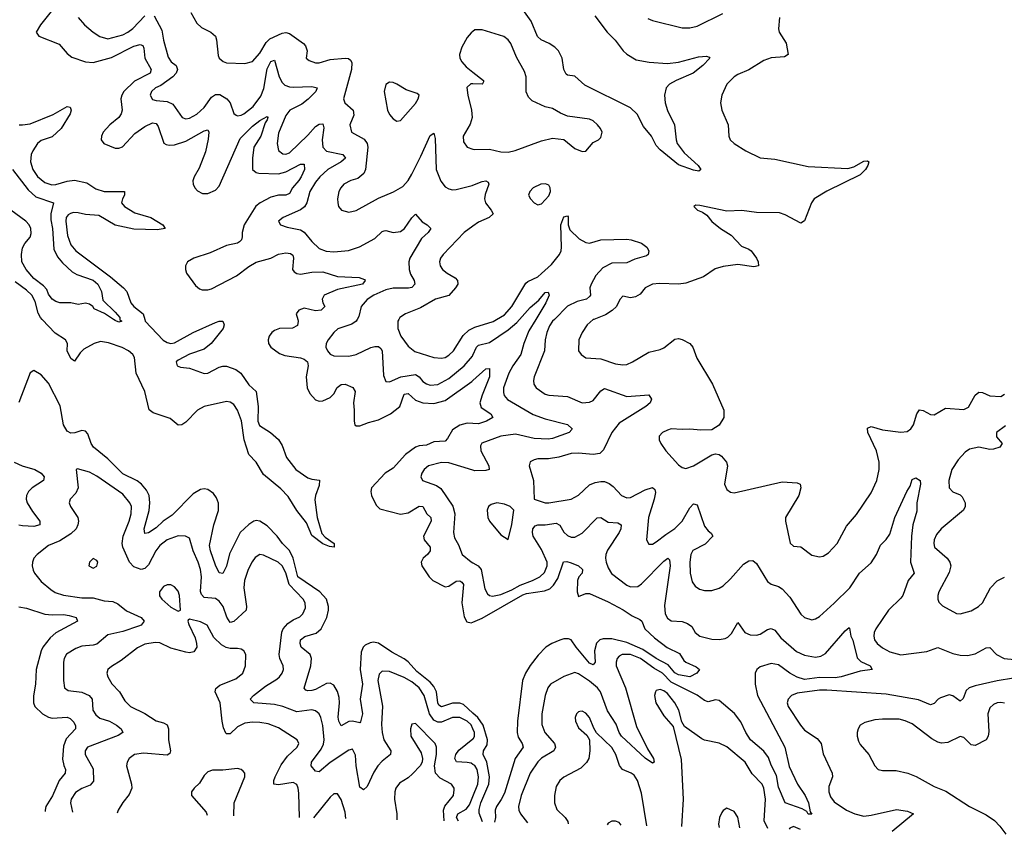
# Model space of a CAD drawing. Header units: inches. Extents: x 1843162 to 1959474, y 907081 to 1016326.
# Tile 306 of 656: x 1937554 to 1942868, y 907220 to 911618. Entities that reach past the tile are written whole.
import ezdxf

# ---------------------------------------------------------------- set-up
doc = ezdxf.new("R2010")
doc.units = ezdxf.units.IN
doc.header["$MEASUREMENT"] = 0
for name, color, linetype in [('B9930', 7, 'Continuous'), ('B9931', 7, 'Continuous'), ('B9940', 7, 'Continuous'), ('B9941', 7, 'Continuous')]:
    doc.layers.add(name, color=color, linetype=linetype)

msp = doc.modelspace()

# ---------------------------------------------------------------- linework, layer by layer
at = {"layer": 'B9930', "color": 5}
for points, elevation in [([(1938228.9, 910000), (1938232, 909990), (1938328.7, 909888.7), (1938350, 909875.3), (1938370, 909870.1), (1938390, 909873.9), (1938490, 909930.1), (1938610, 909983.2), (1938630, 909990.2), (1938650.6, 909990), (1938658.5, 909970), (1938652.5, 909950), (1938588.1, 909870), (1938550, 909839.1), (1938470, 909812), (1938410, 909780.2), (1938398.4, 909770), (1938403.2, 909750), (1938422.3, 909742.3), (1938470, 909736.2), (1938550, 909708.2), (1938570, 909709.3), (1938630, 909741.7), (1938650, 909747.3), (1938670, 909746.8), (1938721.2, 909730), (1938748.5, 909710), (1938790, 909646.6), (1938830.2, 909610), (1938840.4, 909530), (1938839.3, 909450), (1938847.9, 909427.9), (1938907.3, 909390), (1938950, 909351), (1938970, 909319.5), (1938994.2, 909254.2), (1939043.9, 909190), (1939110, 909143.7), (1939130, 909136.5), (1939171.5, 909131.5), (1939170, 909102.7), (1939150.3, 909050), (1939146.4, 909026.4), (1939158.8, 908930), (1939184.8, 908844.8), (1939203.6, 908823.6), (1939252.2, 908790), (1939252, 908770), (1939226.8, 908773.2), (1939190, 908788.7), (1939130, 908833.6), (1939101.3, 908901.3), (1939050, 908968.9), (1939003.6, 909043.6), (1938964.3, 909084.3), (1938870, 909162), (1938829.9, 909229.9), (1938790, 909269.7), (1938765.6, 909350), (1938751.6, 909451.6), (1938730.2, 909510.2), (1938710, 909539.9), (1938690, 909553.1), (1938670, 909556.7), (1938550, 909529.1), (1938513.8, 909510), (1938450, 909445.1), (1938430, 909431), (1938410, 909429.7), (1938365.4, 909465.4), (1938274.8, 909494.8), (1938252.4, 909512.4), (1938228.6, 909610), (1938182.8, 909710), (1938173.5, 909793.5), (1938165.6, 909810), (1938141.4, 909830), (1938107.9, 909847.9), (1938033.5, 909873.5), (1937990, 909880.5), (1937955.5, 909870), (1937899.9, 909840.1), (1937880.2, 909819.8), (1937850, 909774.7), (1937830, 909788.1), (1937810.5, 909830), (1937812, 909870), (1937801.6, 909890), (1937745.8, 909925.8), (1937675.5, 910000)], 580), ([(1938095.4, 910000), (1938096.1, 909996.1), (1938106, 909990), (1938090, 909984.7), (1938070, 909993.6), (1938059.9, 910000)], 560), ([(1939054.4, 910000), (1939056.8, 909990), (1939053.6, 909966.4), (1939027.1, 909952.9), (1938956, 909950), (1938930, 909940.7), (1938915.3, 909930), (1938900.7, 909910), (1938895.5, 909890), (1938897.3, 909870), (1938910.3, 909850), (1938955.6, 909815.6), (1938984.7, 909804.7), (1939070, 909792.8), (1939090, 909784.6), (1939106.9, 909770), (1939111.6, 909750), (1939099.8, 909690), (1939105.6, 909630), (1939119.6, 909599.6), (1939150, 909566), (1939170, 909558.5), (1939190, 909560.7), (1939230, 909579), (1939250, 909598.3), (1939267.9, 909632.1), (1939290, 909648.5), (1939311, 909651), (1939352.3, 909632.3), (1939364.7, 909610), (1939355, 909550), (1939359.8, 909510), (1939358.5, 909450), (1939362.4, 909430), (1939370, 909425.3), (1939390, 909425.8), (1939436.5, 909443.5), (1939490, 909457.1), (1939555, 909490), (1939606.5, 909530), (1939630, 909595.5), (1939650, 909599.5), (1939690, 909564.3), (1939730, 909548.7), (1939790, 909546.3), (1939850, 909562.5), (1939994.6, 909665.4), (1940000, 909670.3)], 620), ([(1939375.3, 910000), (1939370.1, 909989.9), (1939346.5, 909973.5), (1939271.7, 909948.3), (1939248.9, 909930), (1939218.4, 909890), (1939208.7, 909870), (1939207.2, 909850), (1939214.9, 909830), (1939230, 909813), (1939250, 909802.6), (1939330, 909800.9), (1939370.2, 909810.2), (1939450, 909847.9), (1939470, 909854), (1939490, 909854), (1939503.5, 909843.5), (1939510.1, 909830.1), (1939517.6, 909697.6), (1939530, 909664.9), (1939550, 909662.8), (1939610.3, 909689.7), (1939690, 909702.4), (1939710, 909690.2), (1939730, 909665.4), (1939750, 909652.9), (1939770, 909645.6), (1939810, 909647.8), (1939870, 909681.7), (1939953.8, 909750), (1939998.1, 909801.9), (1940000, 909806.3)], 640), ([(1939600.6, 910000), (1939595.3, 909990), (1939595.8, 909950), (1939611.3, 909910), (1939650, 909856.1), (1939687.1, 909827.1), (1939790, 909794), (1939830, 909790.2), (1939850, 909795), (1939870, 909806.8), (1939894.5, 909830), (1939947.3, 909912.7), (1939978.7, 909941.3), (1940000, 909952.1)], 660), ([(1940000, 907874.2), (1939950, 907920.6), (1939930, 907928), (1939890, 907927.2), (1939830, 907909), (1939817.1, 907917.1), (1939810.3, 907930.3), (1939803.6, 907990), (1939790, 908018.1), (1939770, 908040.9), (1939698.3, 908098.3), (1939650, 908150.8), (1939630, 908166.6), (1939562.9, 908202.9), (1939490, 908252), (1939463.2, 908256.8), (1939445.5, 908254.5), (1939419.5, 908240.5), (1939407.9, 908230), (1939397.4, 908202.6), (1939392.2, 908110), (1939404.7, 908030), (1939391, 907950), (1939403.6, 907870), (1939393.5, 907826.5), (1939390, 907821.7), (1939350, 907830.6), (1939330, 907829.1), (1939290, 907805.7), (1939277.1, 907830), (1939273, 907853), (1939281, 907930), (1939279.1, 907959.1), (1939270, 907991.1), (1939250, 908025.3), (1939230, 908036.8), (1939210, 908033.4), (1939150, 908001.9), (1939130, 907995.8), (1939110, 907994.8), (1939099, 907999), (1939089.8, 908009.8), (1939125.9, 908130), (1939129.4, 908170), (1939122, 908190), (1939074, 908230), (1939067.2, 908250), (1939069.9, 908270), (1939092.3, 908287.7), (1939154.4, 908305.6), (1939181.9, 908330), (1939211.8, 908390), (1939221, 908430), (1939221, 908450), (1939209.9, 908490), (1939174.2, 908530), (1939056, 908610), (1939030, 908711.5), (1939010, 908753.1), (1938972, 908790), (1938943.2, 908830), (1938890, 908886), (1938850, 908910.5), (1938830, 908914), (1938817.1, 908910), (1938790, 908892.7), (1938744.8, 908850), (1938686.4, 908733.6), (1938670, 908667.6), (1938658.2, 908641.8), (1938650, 908627.6), (1938630, 908631.1), (1938610, 908672.6), (1938583.5, 908750), (1938578.4, 908778.4), (1938601.8, 908890), (1938627.6, 908967.6), (1938627.1, 909007.1), (1938617.1, 909037.1), (1938600.7, 909060.7), (1938570, 909080.7), (1938550, 909084.6), (1938530, 909081.1), (1938490, 909058.8), (1938377.3, 908942.7), (1938328.9, 908911.1), (1938290, 908874.1), (1938250, 908847), (1938230, 908844.7), (1938226, 908870), (1938252.4, 908967.6), (1938257.3, 909010), (1938252.5, 909050), (1938238.3, 909078.3), (1938211.5, 909110), (1938188.8, 909128.8), (1938110, 909166.7), (1938030, 909247.2), (1937951.6, 909310), (1937939.5, 909330), (1937921.8, 909381.8), (1937910, 909397.4), (1937890, 909400.3), (1937851.9, 909388.1), (1937830, 909386.3), (1937810, 909397.3), (1937790.7, 909430.7), (1937772.8, 909532.8), (1937710, 909655.8), (1937670, 909701), (1937630, 909724.7), (1937610, 909712.3), (1937548.6, 909551.4)], 620), ([(1940000, 909438.6), (1939970, 909440.1), (1939930, 909428.6), (1939890, 909403.4), (1939863.3, 909356.7), (1939850, 909343.4), (1939790, 909338.8), (1939750, 909320.5), (1939710, 909318.1), (1939690, 909309.3), (1939637.2, 909270), (1939570, 909196.6), (1939526.3, 909170), (1939453.1, 909090), (1939448.7, 909070), (1939452.8, 909050), (1939477.6, 908997.6), (1939497.7, 908977.7), (1939610, 908948.4), (1939650, 908956.4), (1939710, 908990.9), (1939729.1, 908989.1), (1939751.1, 908951.1), (1939772.6, 908930), (1939775.3, 908910), (1939733.8, 908830), (1939736.6, 908810), (1939769.3, 908770), (1939768.6, 908750), (1939755.6, 908730), (1939731.3, 908710), (1939721.5, 908690), (1939725.3, 908670), (1939763.2, 908610), (1939784.6, 908590), (1939850, 908556.8), (1939870, 908559.8), (1939910, 908586.2), (1939930, 908588.4), (1939940.6, 908580.6), (1939949.4, 908569.4), (1939941, 908470), (1939953.5, 908393.5), (1939967.4, 908367.4), (1939990, 908360.9), (1940000, 908365.2)], 620), ([(1937524.4, 909230), (1937567.2, 909210), (1937636.5, 909190), (1937670.2, 909170), (1937685.8, 909150), (1937682.6, 909130), (1937621.6, 909090), (1937601.5, 909070), (1937590.1, 909049.9), (1937588.8, 909030), (1937593.7, 909010), (1937622.5, 908962.5), (1937662.3, 908910), (1937662.4, 908890), (1937630, 908882.6), (1937570, 908885.4), (1937549.9, 908889.9)], 620), ([(1940000, 907788.9), (1939990, 907810.4), (1939969.8, 907830), (1939930, 907850.4), (1939890, 907850.4), (1939830, 907825.6), (1939810, 907825.7), (1939790, 907836.3), (1939766.7, 907870), (1939736.4, 907970), (1939709.3, 908010), (1939670, 908042.5), (1939630, 908066.7), (1939550, 908098.1), (1939510, 908100.4), (1939495, 908085), (1939486.8, 908050), (1939511.6, 907911.6), (1939507.3, 907812.7), (1939510.1, 907770), (1939520.1, 907730), (1939557.8, 907670), (1939556.1, 907650), (1939510, 907614.6), (1939486.2, 907590), (1939464.8, 907555.2), (1939430, 907478), (1939410, 907459.5), (1939390, 907475.3), (1939370.4, 907590), (1939366.9, 907646.9), (1939350, 907679.7), (1939330, 907674), (1939230, 907607.4), (1939170, 907557.7), (1939150, 907561.6), (1939127.2, 907590), (1939129, 907610), (1939181.2, 907678.8), (1939193.8, 907706.2), (1939197.8, 907730), (1939190, 907807), (1939179.9, 907850), (1939170, 907871.1), (1939150, 907887), (1939131.2, 907891.2), (1939050, 907880.9), (1938975.1, 907910), (1938930, 907920.8), (1938818, 907930), (1938798, 907950), (1938815.3, 907970), (1938879.9, 908020.1), (1938942.2, 908057.8), (1938956.8, 908070), (1938969.8, 908090), (1938977.4, 908110), (1938976.9, 908130), (1938957.2, 908170), (1938954.6, 908190), (1938968.2, 908311.8), (1938975.5, 908330), (1939001.4, 908358.6), (1939030, 908378.5), (1939065.2, 908394.8), (1939083.1, 908410), (1939097.5, 908442.5), (1939095.6, 908470), (1939083.2, 908490), (1939008.5, 908568.5), (1938990, 908630.9), (1938970, 908669.8), (1938948.7, 908688.7), (1938870, 908727), (1938850, 908729.8), (1938825.5, 908714.5), (1938808.1, 908691.9), (1938787, 908650), (1938766.6, 908590), (1938762.9, 908550), (1938779, 908450), (1938776.5, 908430), (1938710, 908368.1), (1938690, 908364.4), (1938671.8, 908391.8), (1938652, 908450), (1938630, 908478.6), (1938610, 908492.9), (1938550, 908499), (1938534.9, 908514.9), (1938530.4, 908530.4), (1938534.7, 908610), (1938529.4, 908649.4), (1938517.3, 908690), (1938489.9, 908750), (1938470, 908818.7), (1938449.8, 908829.8), (1938410, 908831.3), (1938350, 908809.8), (1938310, 908779.8), (1938289, 908751), (1938250, 908675), (1938230, 908654.4), (1938210, 908649.9), (1938170, 908663.4), (1938146, 908690), (1938111.4, 908770), (1938107.3, 908790), (1938112.8, 908830), (1938145.4, 908910), (1938155.4, 908950), (1938156.9, 908990), (1938148.6, 909010), (1938110, 909056.8), (1937970, 909153.8), (1937930, 909175.3), (1937866.2, 909193.8), (1937858, 909190), (1937870.2, 909090), (1937857.5, 909062.5), (1937827.2, 909030), (1937821.7, 909010), (1937827.6, 908990), (1937867.5, 908930), (1937870.8, 908910), (1937868, 908890), (1937858.4, 908870), (1937830, 908842.1), (1937770, 908804.1), (1937710, 908778.8), (1937649.1, 908730), (1937631.3, 908710), (1937623.8, 908690), (1937621.1, 908670), (1937626.3, 908646.3), (1937634.2, 908630), (1937670, 908585.3), (1937721.5, 908541.5), (1937746.1, 908526.1), (1937791.4, 908511.4), (1937890, 908496.4), (1937950, 908496.4), (1938010, 908480.9), (1938057.5, 908477.5), (1938084.3, 908464.3), (1938130, 908426.1), (1938210, 908390.2), (1938225.7, 908370), (1938210.3, 908350), (1938195.6, 908344.4), (1938110, 908315.5), (1938030, 908297.7), (1937970, 908247), (1937950, 908240.8), (1937890, 908236.2), (1937856.3, 908223.7), (1937806.8, 908193.2), (1937794.3, 908170), (1937790.2, 908150), (1937790.2, 908050), (1937796.5, 908010), (1937816.2, 907996.2), (1937890, 907987.7), (1937929.7, 907969.7), (1937944.6, 907950), (1937949.5, 907890), (1937965, 907865), (1937987.5, 907847.5), (1938039.6, 907830), (1938076.5, 907810), (1938101.3, 907790), (1938111.4, 907770), (1938086.4, 907753.6), (1937919.5, 907690), (1937908, 907670), (1937907.2, 907650), (1937950, 907573), (1937952.7, 907507.3), (1937935.3, 907484.7), (1937890, 907467.9), (1937854.5, 907445.5), (1937831.1, 907410), (1937828.4, 907390), (1937838.5, 907340)], 640), ([(1940000, 909185.8), (1939870, 909225.2), (1939830, 909228.2), (1939760.3, 909210), (1939737.4, 909190), (1939724.6, 909170), (1939719.5, 909150), (1939727.7, 909130), (1939803, 909103), (1939827.1, 909087.1), (1939891.6, 908991.6), (1939902.2, 908950), (1939895.5, 908850), (1939901.4, 908821.4), (1939923, 908783), (1939942.8, 908730), (1939990.7, 908690.7), (1940000, 908685.5)], 640), ([(1937550, 908448.1), (1937590, 908440.1), (1937690, 908408.9), (1937730, 908405.1), (1937790, 908407.5), (1937821.9, 908401.9), (1937859.1, 908390), (1937865.5, 908370), (1937750, 908307.6), (1937719.1, 908280.9), (1937678.9, 908230), (1937670, 908211), (1937643.6, 908110), (1937639.1, 908030), (1937628.5, 907968.5), (1937629.5, 907930), (1937635.9, 907910), (1937676.3, 907870), (1937710, 907851.6), (1937730, 907847.9), (1937810, 907852.4), (1937826.1, 907846.1), (1937845.5, 907825.5), (1937855, 907805), (1937855, 907790), (1937805.2, 907734.8), (1937790, 907695.1), (1937786, 907626), (1937791.7, 907591.7), (1937800.8, 907570), (1937799.8, 907550), (1937767.7, 907510), (1937731.8, 907428.2), (1937695.4, 907370), (1937691.2, 907350), (1937692.3, 907343.5)], 620), ([(1939064.8, 907310.8), (1939061.4, 907441.4), (1939057.9, 907470), (1939050, 907488.4), (1939030, 907499.8), (1938950, 907486.9), (1938926.6, 907490), (1938925.5, 907510), (1938932.2, 907530), (1938964.4, 907595.6), (1938998.9, 907641.1), (1939050.9, 907690), (1939060.5, 907710), (1939051.5, 907730), (1938950, 907794.8), (1938895.7, 907815.7), (1938850, 907824.1), (1938810, 907824.9), (1938770, 907819.5), (1938730, 907800.2), (1938690, 907762.4), (1938670, 907762), (1938666.7, 907766.7), (1938654.7, 907794.7), (1938647, 907830), (1938635.2, 907930), (1938609, 907990), (1938612.4, 908007.6), (1938634.9, 908025.1), (1938721, 908059), (1938758.5, 908090), (1938772.2, 908130), (1938774.7, 908190), (1938763.7, 908210), (1938750, 908218.7), (1938730, 908223.5), (1938690, 908223.4), (1938668.7, 908228.7), (1938642.8, 908242.8), (1938602, 908282), (1938565.1, 908350), (1938530, 908367.8), (1938470, 908381.2), (1938463, 908377), (1938462, 908370), (1938466.4, 908353.6), (1938500.4, 908280.4), (1938509.2, 908250), (1938510.3, 908230), (1938494.4, 908205.6), (1938470, 908200.3), (1938450, 908202.6), (1938370, 908225), (1938310, 908253), (1938284.7, 908255.3), (1938230, 908245.8), (1938190, 908226.3), (1938102.4, 908157.6), (1938050, 908126.2), (1938030.3, 908110), (1938024, 908090), (1938030.2, 908070), (1938052.1, 908032.1), (1938092.4, 907990), (1938121.3, 907941.3), (1938152.2, 907910), (1938230, 907872.1), (1938290, 907832.7), (1938330, 907821.8), (1938350.2, 907810.2), (1938356.5, 907790), (1938358, 907730), (1938368.8, 907670), (1938363.9, 907656.1), (1938350, 907647.1), (1938221.5, 907658.5), (1938173, 907650), (1938145.3, 907630), (1938133.6, 907610), (1938130.2, 907590), (1938158.4, 907490), (1938158.8, 907470), (1938145.1, 907434.9), (1938110, 907391.5), (1938085.7, 907350), (1938079.9, 907334.2)], 660), ([(1939845.8, 907292.2), (1939841, 907350), (1939848.7, 907371.3), (1939895.7, 907430), (1939899.8, 907459.8), (1939898.7, 907470), (1939885.1, 907490), (1939823.5, 907523.5), (1939798.3, 907550), (1939793.4, 907590), (1939803.1, 907650), (1939804.4, 907690), (1939796.4, 907710), (1939690, 907818), (1939670, 907815.1), (1939662.8, 907790), (1939665.4, 907750), (1939720, 907660), (1939728.2, 907630), (1939726.9, 907610), (1939716, 907590), (1939674, 907546), (1939650, 907524.5), (1939604.7, 907495.3), (1939584.7, 907470), (1939578.5, 907450), (1939577.8, 907410), (1939589.3, 907330.7), (1939589.9, 907298.3)], 660), ([(1940000, 907597.5), (1939990, 907603.6), (1939970, 907608.5), (1939911.8, 907611.8), (1939902.5, 907630), (1939907.4, 907650), (1939924.9, 907675.1), (1940000, 907735)], 640), ([(1938710, 907319.2), (1938712.1, 907390), (1938769.6, 907530), (1938769.3, 907550), (1938760.7, 907560.7), (1938749.6, 907569.6), (1938730, 907575.6), (1938650, 907566), (1938594.2, 907565.8), (1938570, 907557), (1938550, 907537), (1938524.7, 907495.3), (1938495.5, 907470), (1938480.5, 907450), (1938480.5, 907430), (1938559.8, 907339.8), (1938565.5, 907322.7)], 680), ([(1939314.3, 907304.8), (1939310, 907339.3), (1939290, 907407.8), (1939270, 907438.7), (1939250, 907438.3), (1939230, 907421), (1939139.6, 907309)], 660), ([(1939921.6, 907290.4), (1939911, 907310), (1939919.2, 907330), (1939963.7, 907356.3), (1939981.5, 907378.5), (1940000, 907424.9)], 640)]:
    msp.add_lwpolyline(points, dxfattribs=dict(at, elevation=elevation))
at = {"layer": 'B9930', "color": 5, "elevation": 660}
for points in [[(1937950, 908709), (1937931, 908690), (1937927.7, 908670), (1937950, 908657.3), (1937970, 908667.3), (1937975.1, 908690), (1937970, 908699)], [(1938350, 908567.6), (1938330, 908558.7), (1938308.7, 908530), (1938308, 908508), (1938320.4, 908490), (1938370, 908447.2), (1938410, 908425.5), (1938422, 908430), (1938416.4, 908510), (1938410, 908532), (1938390, 908556.2), (1938370, 908567.3)]]:
    msp.add_lwpolyline(points, close=True, dxfattribs=at)
at = {"layer": 'B9931', "color": 5}
for points, elevation in [([(1937745.8, 911690), (1937666, 911590), (1937643.1, 911550), (1937657.1, 911530), (1937766.7, 911486.7), (1937810, 911435.8), (1937835.1, 911415.1), (1937910, 911391.4), (1937950, 911387.8), (1938050, 911413.3), (1938170, 911475.5), (1938203.7, 911483.7), (1938217.9, 911477.9), (1938223.8, 911463.8), (1938230.1, 911410), (1938263.3, 911350), (1938258.7, 911330), (1938173.3, 911286.7), (1938116.4, 911230), (1938104.7, 911210), (1938099.5, 911190), (1938106.6, 911130), (1938101.9, 911110), (1938089.2, 911090.8), (1938039.7, 911050), (1938005.4, 911010), (1937996.2, 910990), (1937993.8, 910970), (1938009, 910949), (1938070, 910924.8), (1938090, 910924.6), (1938108.6, 910931.4), (1938176.3, 911003.8), (1938230, 911041.9), (1938270, 911061.2), (1938290, 911057.5), (1938301.5, 911041.5), (1938332.3, 910952.3), (1938343.9, 910943.9), (1938360.1, 910940.1), (1938390, 910941.8), (1938450, 910961.5), (1938550, 911017.4), (1938570, 911023.8), (1938574.6, 911010), (1938572.2, 910972.2), (1938556.2, 910903.8), (1938522.9, 910817.1), (1938495.2, 910770), (1938488.2, 910748.2), (1938490.3, 910730), (1938499, 910710), (1938513.4, 910693.4), (1938540.5, 910680.5), (1938570, 910680.2), (1938610, 910698.2), (1938630, 910719.2), (1938743.8, 910976.2), (1938810, 911043.4), (1938850, 911074.1), (1938890, 911094.7), (1938893.8, 911090), (1938890, 911078), (1938879, 911061), (1938855.4, 910990), (1938818.6, 910930), (1938810.9, 910870.9), (1938810.9, 910810), (1938830, 910792.9), (1938844, 910790), (1938950, 910786.5), (1938990, 910797.1), (1939070, 910838.4), (1939090, 910838.8), (1939090.6, 910810), (1939072.9, 910770), (1939061.5, 910750), (1939027, 910710), (1939010, 910680.3), (1938990, 910670.9), (1938950, 910670.9), (1938910, 910659.4), (1938851.8, 910630), (1938828.1, 910611.9), (1938765.8, 910510), (1938754.8, 910470), (1938754.8, 910445.2), (1938750.4, 910429.6), (1938741, 910419), (1938730, 910412.1), (1938670, 910398.8), (1938581.4, 910358.6), (1938493.7, 910330), (1938460.2, 910310), (1938449.2, 910290), (1938448.4, 910270), (1938454.2, 910250), (1938502.6, 910182.6), (1938524.6, 910164.6), (1938539.8, 910159.8), (1938570, 910160.1), (1938590, 910165.4), (1938725, 910235), (1938790, 910285.4), (1938831.1, 910308.9), (1938910, 910330.1), (1938950, 910352.9), (1938990, 910360.1), (1939016.3, 910356.3), (1939027.5, 910347.5), (1939031.7, 910330), (1939026.3, 910270), (1939035.9, 910255.9), (1939050, 910247.2), (1939070, 910244.5), (1939130, 910255.5), (1939190, 910257.1), (1939270, 910232.3), (1939387, 910227), (1939414.9, 910214.9), (1939419.1, 910210), (1939403.8, 910190), (1939270, 910162.1), (1939198.2, 910130), (1939186.6, 910110), (1939190.2, 910090), (1939200.3, 910070), (1939181.6, 910050), (1939150, 910046.5), (1939090, 910060.2), (1939060.3, 910050), (1939047.1, 910030), (1939054.4, 910000)], 620), ([(1937870.3, 911630.3), (1937904.4, 911590), (1937950.3, 911550), (1937987.1, 911527.1), (1938030, 911515.3), (1938110, 911536.1), (1938138.6, 911550), (1938165.4, 911570), (1938230, 911638.6)], 640), ([(1938279.2, 911639.2), (1938320.6, 911560.6), (1938330, 911507.7), (1938355.1, 911415.1), (1938371.4, 911391.4), (1938397.8, 911370), (1938406.5, 911350), (1938399.4, 911330), (1938381.5, 911310), (1938316.5, 911263.5), (1938287.8, 911250), (1938266, 911230), (1938258.3, 911210), (1938270, 911187.8), (1938290, 911181.6), (1938350, 911177.1), (1938381.5, 911161.5), (1938430.2, 911090.2), (1938450, 911083.6), (1938470, 911086.9), (1938510, 911108.6), (1938550, 911144.6), (1938590, 911200.5), (1938610, 911214.4), (1938633.8, 911213.8), (1938672.6, 911190), (1938689.3, 911170), (1938710, 911110.7), (1938722, 911102), (1938730, 911098.7), (1938750, 911102), (1938763.6, 911110), (1938814.6, 911150), (1938855.5, 911204.5), (1938872.6, 911247.4), (1938890, 911352.6), (1938910, 911391.7), (1938930, 911399.6), (1938954.9, 911310), (1938970, 911278.7), (1938985, 911265), (1939010, 911255.4), (1939030, 911253.5), (1939130, 911256.6), (1939158.7, 911250), (1939151.8, 911230), (1939110.8, 911189.2), (1939077.3, 911162.7), (1939012.3, 911130), (1938990, 911100.7), (1938950, 911005.2), (1938943.6, 910950), (1938951.4, 910911.4), (1938973.7, 910893.7), (1938990, 910892.3), (1939010, 910899.7), (1939110, 910995.1), (1939150, 911041.2), (1939170, 911054.4), (1939190, 911055.3), (1939194.8, 911034.8), (1939186.7, 910970), (1939190.8, 910930), (1939210, 910908.4), (1939297.4, 910890), (1939312.7, 910870), (1939289, 910850), (1939218, 910810), (1939173.5, 910770), (1939150, 910740.8), (1939120.1, 910690), (1939103.8, 910630), (1939092, 910608), (1939070, 910591.1), (1938976.3, 910550), (1938950.8, 910530), (1938961, 910510), (1938997.4, 910497.4), (1939070, 910483.2), (1939090.1, 910470.1), (1939130, 910420.2), (1939170, 910383.5), (1939207.7, 910367.7), (1939250, 910364), (1939328.3, 910371.7), (1939388.5, 910391.5), (1939470, 910436.1), (1939510, 910474.9), (1939521.4, 910478.6), (1939530, 910480.2), (1939570, 910468.9), (1939610, 910475), (1939631.5, 910490), (1939670, 910548.9), (1939690, 910568.5), (1939726.8, 910526.8), (1939752.7, 910510), (1939772.7, 910490), (1939758.7, 910470), (1939722.8, 910437.2), (1939659.8, 910330), (1939653.8, 910310), (1939655.3, 910270), (1939663.9, 910243.9), (1939683.6, 910210), (1939687.4, 910190), (1939670, 910172.6), (1939652.1, 910167.9), (1939570, 910169.4), (1939530, 910160.2), (1939464.7, 910130), (1939430, 910108), (1939396.5, 910070), (1939383.7, 910016.3), (1939375.3, 910000)], 640), ([(1938477.1, 911657.1), (1938510, 911599.3), (1938535.1, 911575.1), (1938586, 911550), (1938610.3, 911530), (1938616.5, 911510), (1938625.1, 911425.1), (1938630.5, 911410), (1938651.7, 911391.7), (1938670, 911385.7), (1938770, 911381.1), (1938810, 911393.1), (1938850, 911437.8), (1938884.6, 911495.4), (1938904.5, 911515.5), (1938970, 911545.4), (1938990, 911549), (1939010, 911542.9), (1939086.2, 911490), (1939097.3, 911477.3), (1939106.5, 911450), (1939100.5, 911410), (1939117.2, 911397.2), (1939150, 911384.7), (1939170, 911385.6), (1939230, 911403.3), (1939310, 911410.6), (1939328.8, 911408.8), (1939339.6, 911399.6), (1939346.8, 911386.8), (1939344.7, 911350), (1939301.5, 911190), (1939309.2, 911170), (1939354.4, 911130), (1939357.2, 911102.8), (1939335.8, 911050), (1939344.6, 911010), (1939413.2, 910973.2), (1939428.6, 910950), (1939432.5, 910930), (1939419.8, 910810), (1939412.3, 910787.7), (1939378.5, 910761.5), (1939340.5, 910750), (1939304.2, 910730), (1939286.7, 910710), (1939276.9, 910690), (1939268.9, 910650), (1939270.4, 910630), (1939274.9, 910610), (1939290.8, 910590), (1939330, 910579.5), (1939370, 910587.8), (1939490, 910654.9), (1939571.5, 910688.5), (1939622.5, 910717.5), (1939649.9, 910750.1), (1939670, 910784.4), (1939719.6, 910880.4), (1939770, 910993), (1939790, 911004.9), (1939796.2, 910976.2), (1939801.6, 910810), (1939826.2, 910746.2), (1939850, 910716.5), (1939870, 910704), (1939890, 910699.6), (1939910, 910701.3), (1939996.3, 910723.7), (1940000, 910725.1)], 660), ([(1940000, 911554.7), (1939990, 911546.3), (1939970, 911521.6), (1939940.9, 911470), (1939927.6, 911430), (1939929, 911410), (1939940.2, 911390), (1939964.3, 911364.3), (1940000, 911335.6)], 680), ([(1940000, 911271.6), (1939988.1, 911271.9), (1939967.9, 911252.1), (1939972.9, 911210), (1939993.4, 911130), (1939996.5, 911090), (1939985.4, 911054.6), (1939948, 910990), (1939950, 910958.8), (1939968.4, 910930), (1940000, 910919.7)], 680), ([(1937550.7, 911050.7), (1937569.6, 911049.6), (1937610, 911055.8), (1937734.5, 911105.5), (1937810, 911150.1), (1937826.4, 911146.4), (1937832.8, 911130), (1937827, 911110), (1937777.1, 911030), (1937730, 910985.8), (1937670, 910966.3), (1937650, 910949.3), (1937624.3, 910910), (1937615.5, 910890), (1937612.3, 910850), (1937624.3, 910810), (1937650, 910772.3), (1937690, 910739.1), (1937727.1, 910727.1), (1937750, 910727.9), (1937810, 910746.3), (1937850, 910751.8), (1937916.7, 910736.7), (1937964.8, 910704.8), (1938010, 910690.1), (1938119.1, 910690), (1938119.7, 910670), (1938108.8, 910651.2), (1938104.1, 910630), (1938119.1, 910610), (1938175.5, 910575.5), (1938262.6, 910550), (1938326.4, 910510), (1938339.1, 910490), (1938296.8, 910483.2), (1938170, 910486.5), (1938070, 910509), (1937981.3, 910561.3), (1937910, 910565.7), (1937870, 910575.1), (1937843.8, 910576.2), (1937827.5, 910572.5), (1937815.8, 910564.2), (1937805.6, 910550), (1937802.4, 910530), (1937812.4, 910452.4), (1937830, 910402.2), (1937857.3, 910370), (1938043.6, 910230), (1938115.2, 910170), (1938131.6, 910150), (1938154.3, 910090), (1938170, 910069.5), (1938219.8, 910030), (1938228.9, 910000)], 580), ([(1937516.1, 910810), (1937599.1, 910699.1), (1937641.1, 910661.1), (1937737.1, 910630), (1937721.7, 910570), (1937722, 910538), (1937730.5, 910490), (1937738.8, 910378.8), (1937757.7, 910337.7), (1937784.8, 910304.8), (1937837.6, 910257.6), (1937862.7, 910242.7), (1937950, 910212.5), (1937976.2, 910190), (1937994.8, 910150), (1938003.7, 910103.7), (1938070, 910038.3), (1938093.8, 910010), (1938095.4, 910000)], 560), ([(1938059.9, 910000), (1938011.1, 910031.1), (1937956.5, 910056.5), (1937948, 910070), (1937930, 910082), (1937910, 910088), (1937870, 910081.2), (1937830, 910089.4), (1937770, 910089.4), (1937750, 910096), (1937730, 910109.5), (1937710, 910136), (1937700.5, 910160.5), (1937681.7, 910181.7), (1937630, 910220.3), (1937589.9, 910270), (1937566.1, 910310), (1937563.2, 910350), (1937570, 910385.5), (1937582.5, 910410), (1937610, 910444.2), (1937616, 910464), (1937614, 910490), (1937605, 910510), (1937586.4, 910530), (1937505.5, 910590)], 560), ([(1940000, 910504), (1939952.4, 910470), (1939838.9, 910350), (1939825.5, 910330), (1939819, 910310), (1939823.6, 910290), (1939836.9, 910270), (1939860.3, 910250), (1939903.9, 910223.9), (1939916.2, 910210), (1939918.8, 910190), (1939906.8, 910170), (1939870, 910129.8), (1939798.4, 910110), (1939718, 910062), (1939637.1, 910030), (1939606, 910010), (1939600.6, 910000)], 660), ([(1937675.5, 910000), (1937666, 910010), (1937653.8, 910033.8), (1937637.1, 910097.1), (1937619.2, 910130), (1937590, 910158.1), (1937530, 910202.7)], 580)]:
    msp.add_lwpolyline(points, dxfattribs=dict(at, elevation=elevation))
at = {"layer": 'B9931', "color": 5, "elevation": 680}
msp.add_lwpolyline([(1939550, 911280.9), (1939530, 911269), (1939521.3, 911230), (1939539, 911130), (1939550, 911105.5), (1939570, 911083), (1939590, 911070.5), (1939610, 911073.4), (1939690, 911166), (1939705.1, 911190), (1939709.2, 911210), (1939698.7, 911218.7), (1939640, 911240), (1939590, 911269.6), (1939570, 911278.4)], close=True, dxfattribs=at)
at = {"layer": 'B9940', "color": 5}
for points, elevation in [([(1940000, 909952.1), (1940010, 909957.2), (1940110, 909989), (1940128.3, 910000)], 660), ([(1940339.2, 910000), (1940301.9, 909938.1), (1940275.1, 909870), (1940258.8, 909810), (1940216.3, 909750), (1940194.5, 909710), (1940165.9, 909630), (1940164.8, 909604.8), (1940168.8, 909588.8), (1940187.7, 909567.7), (1940325.8, 909485.8), (1940390, 909464), (1940510, 909433), (1940535.8, 909410), (1940534, 909406), (1940519.1, 909390), (1940430, 909357.8), (1940405.9, 909354.1), (1940330, 909357.6), (1940230, 909380.8), (1940150, 909369.9), (1940049.1, 909330.9), (1940041.8, 909318.2), (1940042, 909290), (1940086.9, 909210), (1940088.2, 909190), (1940070, 909183.7), (1940010, 909182.7), (1940000, 909185.8)], 640), ([(1940000, 909806.3), (1940019.6, 909850), (1940030, 909861.5), (1940090, 909874.5), (1940190, 909943), (1940236.3, 909983.7), (1940251.3, 910000)], 640), ([(1940439.9, 910000), (1940430.2, 909990), (1940414, 909966), (1940399.5, 909930), (1940389.5, 909890), (1940387.3, 909830), (1940331.3, 909690), (1940327.1, 909670), (1940329.1, 909650), (1940340.9, 909630), (1940390, 909596.5), (1940410, 909591.2), (1940510, 909582.8), (1940590, 909550.2), (1940630, 909552.6), (1940650, 909562.8), (1940690, 909613.8), (1940710, 909626.2), (1940830, 909584.1), (1940950, 909592.9), (1940964.2, 909570), (1940957.4, 909550), (1940934, 909530), (1940790, 909439.8), (1940750, 909388.5), (1940704.8, 909295.2), (1940684.5, 909275.5), (1940649.5, 909270.5), (1940570, 909277.9), (1940530, 909276), (1940464.1, 909255.9), (1940407.5, 909247.5), (1940350, 909247.2), (1940330, 909242.6), (1940309.1, 909230.9), (1940304.2, 909210), (1940326.5, 909130), (1940331, 909030), (1940390, 909010.3), (1940410, 909010.3), (1940529.8, 909030.2), (1940570, 909051.6), (1940630, 909106.2), (1940660.2, 909119.8), (1940690, 909125.2), (1940710, 909123.9), (1940734.7, 909114.7), (1940757.6, 909097.6), (1940802, 909050), (1940830, 909037.2), (1940850, 909038.9), (1940930, 909080.2), (1940970, 909092.6), (1940981.1, 909081.1), (1940985.5, 909065.5), (1940979, 909030), (1940947.7, 908930), (1940937.6, 908810), (1940950, 908786.4), (1940970, 908787.2), (1940990, 908798.3), (1941041, 908839), (1941090, 908870.6), (1941129.4, 908910), (1941170, 908982.8), (1941190, 909004.6), (1941210, 908998.4), (1941250, 908883.6), (1941270, 908857.7), (1941286.3, 908846.3), (1941295.6, 908830), (1941252.9, 908787.1), (1941187.3, 908752.7), (1941177, 908730), (1941171, 908690), (1941172, 908630), (1941183.2, 908583.2), (1941199, 908559), (1941223.2, 908543.2), (1941250, 908536.5), (1941290, 908536.5), (1941330, 908548.8), (1941350, 908561.1), (1941390, 908598.9), (1941461, 908679), (1941490, 908697.2), (1941510, 908698.3), (1941530, 908682), (1941590, 908584.9), (1941610, 908570.3), (1941650, 908557.8), (1941670, 908544.9), (1941710, 908500.3), (1941770, 908408.7), (1941790.2, 908390.2), (1941830, 908377.8), (1941850, 908382.8), (1941870, 908396.5), (1941950, 908468.4), (1942033.8, 908550), (1942086.2, 908630), (1942150, 908686.5), (1942178.9, 908730), (1942199.3, 908780.7), (1942230, 908811), (1942250, 908840.3), (1942276.4, 908930), (1942341.8, 909070), (1942360.6, 909099.4), (1942370, 909136.3), (1942390, 909144.4), (1942413.6, 909130), (1942416.6, 909110), (1942395.5, 909010), (1942396.2, 908963.8), (1942374.3, 908890), (1942367.6, 908830), (1942362.2, 908690), (1942381.3, 908630), (1942348.5, 908590), (1942319.8, 908510), (1942310, 908494.4), (1942242.2, 908430), (1942175.2, 908330), (1942165.8, 908310), (1942163.2, 908290), (1942167.6, 908270), (1942181.2, 908250), (1942210, 908226.8), (1942250, 908205), (1942310, 908188.6), (1942450, 908206.5), (1942510, 908229), (1942590, 908196.8), (1942630, 908187.6), (1942670, 908186), (1942710, 908194), (1942770, 908226), (1942790, 908228.5), (1942825.7, 908190), (1942868, 908170), (1942979, 908159)], 660), ([(1940652.3, 910000), (1940650, 909999.1), (1940617, 909970), (1940590.3, 909930), (1940571.8, 909890), (1940570.5, 909830), (1940584, 909810), (1940610, 909792.7), (1940690, 909786.2), (1940770, 909759.7), (1940810, 909755), (1940830, 909757.2), (1940861.6, 909770), (1940950, 909823.6), (1941010, 909836.9), (1941030, 909846.3), (1941090, 909893.8), (1941110, 909896.9), (1941130, 909891.6), (1941170.4, 909870), (1941187, 909850), (1941208, 909790), (1941292.4, 909650), (1941354, 909510), (1941354, 909470), (1941330, 909429.5), (1941290, 909404.2), (1941230, 909401.1), (1941170, 909407.7), (1941130, 909404.7), (1941070, 909409.7), (1941050, 909402.4), (1941024, 909390), (1941004.9, 909370), (1941004.9, 909350), (1941014, 909330), (1941041.6, 909290), (1941110, 909214), (1941130, 909200.3), (1941150, 909195.6), (1941191.5, 909210), (1941290, 909268.9), (1941310, 909273.7), (1941330, 909270.3), (1941342.2, 909262.2), (1941368.5, 909230), (1941374.3, 909210), (1941357.6, 909110), (1941370, 909080.7), (1941390, 909067.7), (1941410, 909064.4), (1941670, 909123.1), (1941750, 909118), (1941766, 909110), (1941770.3, 909090), (1941759, 909050), (1941688, 908930), (1941688, 908910), (1941712.3, 908792.3), (1941730, 908775.5), (1941770, 908772), (1941830, 908727.4), (1941870, 908718), (1941890, 908722), (1941919.8, 908740.2), (1941966, 908790), (1942016.6, 908883.4), (1942070, 908946.7), (1942150, 909063.8), (1942180.4, 909130), (1942193.6, 909190), (1942192.3, 909230), (1942178.7, 909290), (1942131.2, 909388.8), (1942130, 909412.4), (1942150, 909421.3), (1942210, 909404.2), (1942310, 909391.7), (1942344.4, 909395.6), (1942363.6, 909410), (1942378, 909430), (1942395.4, 909490), (1942410, 909512), (1942430, 909508.9), (1942470, 909486.5), (1942490, 909484.4), (1942550, 909521.5), (1942650, 909513.1), (1942674.1, 909525.9), (1942711.3, 909590), (1942730, 909607.2), (1942750, 909604.9), (1942790, 909586.4), (1942850, 909583.7), (1942870, 909596.4)], 680), ([(1940000, 909670.3), (1940070, 909732.9), (1940090, 909734), (1940088.9, 909690), (1940049.2, 909590.8), (1940038.1, 909550), (1940045.2, 909525.2), (1940097, 909490), (1940108.2, 909470), (1940072.7, 909450), (1940030, 909437), (1940000, 909438.6)], 620), ([(1942875.2, 909424.8), (1942825.2, 909390), (1942825.6, 909365.6), (1942857.4, 909330), (1942843.6, 909310), (1942810, 909299.1), (1942790, 909298.1), (1942730, 909309.4), (1942680.3, 909299.7), (1942656.5, 909283.5), (1942618.7, 909241.3), (1942585.5, 909190), (1942567.9, 909130), (1942570.6, 909090.6), (1942590, 909068.7), (1942630, 909051.9), (1942641.2, 909041.2), (1942656.9, 909010), (1942657.3, 908990), (1942647.2, 908970), (1942527.6, 908870), (1942502.1, 908837.9), (1942489.3, 908810), (1942487.2, 908790), (1942491.6, 908770), (1942559.6, 908710), (1942574.2, 908690), (1942579.3, 908670), (1942570, 908633.6), (1942514.6, 908530), (1942508.8, 908508.8), (1942508.7, 908490), (1942514.2, 908474.2), (1942534, 908454), (1942610, 908413), (1942630.5, 908410.5), (1942690, 908426.3), (1942729.6, 908450), (1942750, 908470.4), (1942794, 908550), (1942830, 908589.2), (1942870, 908609.1)], 680), ([(1940000, 908685.5), (1940029.1, 908669.1), (1940044, 908650), (1940065.3, 908545.3), (1940078.1, 908518.1), (1940089.5, 908509.5), (1940106.6, 908506.6), (1940150, 908515.2), (1940210, 908540.1), (1940254.8, 908565.2), (1940321.6, 908590), (1940361.2, 908610), (1940387.4, 908632.6), (1940401.2, 908670), (1940400.2, 908690), (1940370, 908756.8), (1940326.2, 908830), (1940321.6, 908850), (1940323.7, 908870), (1940335.4, 908884.6), (1940350, 908890.6), (1940390, 908890.6), (1940450, 908900.2), (1940468.9, 908888.9), (1940491.4, 908851.4), (1940510, 908833.4), (1940530, 908823.5), (1940550, 908824.5), (1940590, 908846), (1940670, 908928), (1940690, 908930.2), (1940730, 908905), (1940781.4, 908901.4), (1940799.7, 908890), (1940798.3, 908870), (1940790.1, 908850), (1940726.8, 908753.2), (1940718.4, 908730), (1940715.6, 908710), (1940719.2, 908690), (1940730, 908658.7), (1940748, 908628), (1940830, 908564.7), (1940850, 908556.5), (1940890, 908558.4), (1940910, 908571.8), (1941030, 908695.2), (1941051.6, 908711.6), (1941061.1, 908701.1), (1941065.1, 908670), (1941034.7, 908454.7), (1941037.8, 908410), (1941050, 908387.8), (1941070, 908372.6), (1941130, 908368.4), (1941158.9, 908358.9), (1941181.3, 908341.3), (1941199, 908310), (1941225.3, 908290), (1941290, 908272.8), (1941330, 908271.9), (1941362.3, 908277.7), (1941375.6, 908284.4), (1941395.1, 908304.9), (1941430, 908363.8), (1941468.2, 908310), (1941496.1, 908296.1), (1941530, 908295.7), (1941550, 908301.3), (1941590, 908325.5), (1941610, 908332), (1941630, 908322), (1941661.6, 908281.6), (1941746.9, 908206.9), (1941790, 908187.5), (1941850, 908176.6), (1941878.4, 908181.6), (1941903.5, 908196.5), (1942010, 908319.3), (1942030, 908336.3), (1942032.8, 908332.8), (1942040.2, 908290), (1942050, 908267.7), (1942073.5, 908173.5), (1942093.4, 908153.4), (1942144.9, 908130), (1942154.8, 908110), (1942090, 908101.4), (1941988.2, 908070), (1941955.5, 908064.5), (1941870, 908066), (1941790, 908055.1), (1941750, 908067.7), (1941709.7, 908089.7), (1941650, 908134.1), (1941610, 908141.9), (1941550, 908124), (1941533.2, 908110), (1941523.7, 908090), (1941523, 908030), (1941536.8, 907970), (1941684.1, 907690), (1941706.1, 907586.1), (1941751.3, 907491.3), (1941793.6, 907430), (1941811.5, 907390), (1941821.1, 907341.1), (1941830, 907329.3), (1941810, 907328.5), (1941802.4, 907342.4), (1941776.9, 907356.9), (1941684.7, 907390), (1941650, 907474), (1941638, 907538), (1941610, 907592.6), (1941595, 907635), (1941569.6, 907669.6), (1941499, 907730), (1941472.9, 907770), (1941446.5, 907826.5), (1941412, 907872), (1941330, 907942.3), (1941310, 907946.2), (1941270, 907935.9), (1941250, 907942.3), (1941210.6, 907970.6), (1941070, 908041.6), (1941023.4, 908090), (1940977.1, 908117.1), (1940905.2, 908170), (1940850, 908190.2), (1940806.4, 908190), (1940790, 908182.2), (1940778.9, 908170), (1940773.1, 908150), (1940774, 908130), (1940823.8, 908010), (1940882.6, 907802.6), (1940942.1, 907682.1), (1940974.9, 907630), (1940979.1, 907610), (1940970, 907604.2), (1940930, 907631.2), (1940802.4, 907750), (1940789.9, 907770), (1940774, 907814), (1940727.2, 907887.2), (1940688.7, 907990), (1940673.2, 908010), (1940630, 908046.9), (1940570, 908085.8), (1940550, 908092.9), (1940490, 908072.8), (1940419.5, 908030), (1940403.9, 908010), (1940390.1, 907969.9), (1940372.8, 907870), (1940372.9, 907812.9), (1940387.8, 907770), (1940440.1, 907710), (1940446.7, 907690), (1940436.5, 907670), (1940370, 907630.5), (1940350, 907611.4), (1940308.8, 907550), (1940261.1, 907430), (1940246.7, 907370), (1940248.7, 907350), (1940257.7, 907330), (1940294.5, 907281.5)], 640), ([(1940000, 908365.2), (1940050, 908386.3), (1940270, 908513.6), (1940290, 908520.8), (1940385.8, 908534.2), (1940414.4, 908545.6), (1940435.8, 908564.2), (1940458.4, 908601.6), (1940489.3, 908690.7), (1940507.7, 908692.3), (1940530, 908686.3), (1940570.4, 908670), (1940591.8, 908650), (1940589, 908630), (1940571.3, 908610), (1940564.4, 908590), (1940562.6, 908530), (1940570, 908503.8), (1940610, 908520.2), (1940630, 908519.3), (1940730, 908475.5), (1940811.1, 908431.1), (1940858.8, 908398.8), (1940900.3, 908380.3), (1940911.1, 908371.1), (1940928.9, 908328.9), (1940980.8, 908280.8), (1941048.1, 908228.1), (1941115.7, 908195.7), (1941138.4, 908158.4), (1941149.4, 908149.4), (1941204.8, 908124.8), (1941223, 908110), (1941208.2, 908090), (1941170, 908070.9), (1941110, 908081.7), (1941090, 908091.7), (1941054.4, 908134.4), (1940990, 908169.3), (1940917.5, 908217.5), (1940830, 908255.7), (1940750, 908275.8), (1940703.8, 908276.2), (1940685.8, 908270), (1940667.9, 908252.1), (1940657.2, 908210), (1940659.7, 908150), (1940650, 908135.1), (1940630, 908144.1), (1940558.2, 908230), (1940530.3, 908270.3), (1940516, 908276), (1940490, 908274.8), (1940470, 908268.2), (1940425.3, 908250), (1940394.2, 908230), (1940352.9, 908187.1), (1940310, 908132.1), (1940283.7, 908090), (1940268.1, 908050), (1940241.3, 907830), (1940239.6, 907770), (1940244.3, 907744.3), (1940266.7, 907710), (1940272.1, 907690), (1940228.1, 907630), (1940170, 907442.2), (1940152.9, 907407.1), (1940127.1, 907370), (1940120.1, 907350), (1940121.8, 907310), (1940116.7, 907285.7)], 620), ([(1942917.7, 908062.3), (1942829, 908049), (1942710, 908021.9), (1942679, 908010), (1942663.1, 907996.9), (1942646.3, 907953.7), (1942630, 907939.1), (1942590, 907967.7), (1942570, 907972.6), (1942523.3, 907956.7), (1942510.6, 907949.4), (1942490, 907926.3), (1942470, 907918.7), (1942405.3, 907945.3), (1942230, 907976.7), (1941910, 907998.6), (1941870, 907997.9), (1941750, 907981.7), (1941718.7, 907970), (1941700.7, 907950), (1941695.6, 907930), (1941701.5, 907910), (1941768.5, 907808.5), (1941790, 907782.6), (1941858.1, 907738.1), (1941879.1, 907710), (1941890, 907654), (1941938.3, 907550), (1941940.3, 907530), (1941921.7, 907478.3), (1941920.2, 907450), (1941930, 907422.4), (1941950, 907395.8), (1942016.4, 907350), (1942060.5, 907330), (1942110, 907318.2), (1942150, 907322.8), (1942286.1, 907353.9), (1942344.9, 907344.9), (1942377.3, 907330), (1942262.7, 907234.6)], 660), ([(1941592.3, 907250.6), (1941572.6, 907292.6), (1941579.1, 907410), (1941570, 907469.5), (1941561.5, 907490), (1941507.3, 907547.3), (1941469.9, 907609.9), (1941370, 907693.1), (1941330, 907711.8), (1941250, 907728.6), (1941235.4, 907735.4), (1941142.8, 907802.8), (1941127.6, 907827.6), (1941111.7, 907890), (1941090.7, 907930), (1941050, 907980.8), (1941030, 907995.2), (1941010, 908002.2), (1940990, 907995.6), (1940985.7, 907990), (1940980.9, 907970), (1940986.7, 907930), (1941030, 907860.5), (1941081.7, 907801.7), (1941124.1, 907624.1), (1941135.5, 907410), (1941126.1, 907261.7)], 660), ([(1942870, 907927.6), (1942850, 907931.6), (1942829.4, 907930.6), (1942810, 907921.1), (1942790, 907902.9), (1942779.2, 907870), (1942784.7, 907775.3), (1942781.9, 907750), (1942770, 907729.8), (1942710, 907699.8), (1942690, 907703.5), (1942650, 907742.4), (1942630, 907747.6), (1942563.5, 907716.5), (1942530, 907712.5), (1942510, 907717.8), (1942476.1, 907736.1), (1942370, 907816.9), (1942333.4, 907833.4), (1942300.9, 907840.9), (1942210, 907841.6), (1942170, 907837.4), (1942115.5, 907824.5), (1942090, 907809.5), (1942078.9, 907790), (1942074.7, 907770), (1942074.2, 907750), (1942082, 907722), (1942090, 907705.3), (1942136.5, 907650), (1942170.2, 907590.2), (1942188, 907570), (1942210, 907564.9), (1942284.1, 907564.1), (1942346.8, 907550), (1942392.1, 907532.1), (1942490, 907478.5), (1942552.3, 907452.3), (1942679.5, 907370), (1942770, 907324.7), (1942814.4, 907294.4), (1942844.3, 907264.3), (1942876.8, 907220)], 680), ([(1940052.3, 907287.3), (1940034.7, 907334.7), (1940034.4, 907354.4), (1940043.2, 907390), (1940085.9, 907490), (1940089.7, 907530), (1940075.9, 907610), (1940054.7, 907650), (1940057.1, 907670), (1940076.8, 907703.2), (1940078, 907730), (1940054.7, 907810), (1940026, 907850), (1940000, 907874.2)], 620), ([(1940939.4, 907266.1), (1940910, 907441.6), (1940888.9, 907510), (1940870, 907538.5), (1940854.7, 907550), (1940807.1, 907570), (1940792, 907592), (1940771.5, 907650), (1940750, 907688), (1940667.9, 907767.9), (1940653.1, 907793.1), (1940630, 907851.3), (1940610, 907874.3), (1940590, 907884.7), (1940577, 907883), (1940570, 907881.6), (1940559.5, 907870), (1940552, 907850), (1940553.4, 907830), (1940570, 907795.5), (1940614.6, 907754.6), (1940628.7, 907730), (1940631.7, 907670), (1940625.7, 907630), (1940613.2, 907606.8), (1940582.3, 907577.7), (1940491.6, 907528.4), (1940468.9, 907510), (1940450, 907478), (1940440.2, 907430), (1940441.2, 907390), (1940453.4, 907353.4), (1940498, 907310), (1940511.8, 907290), (1940513.8, 907276.3)], 660), ([(1940000, 907735), (1940002.8, 907737.2), (1940008.6, 907750), (1940008.8, 907770), (1940000, 907788.9)], 640), ([(1940000, 907424.9), (1940026, 907490), (1940029.5, 907530), (1940022.3, 907570), (1940010, 907591.5), (1940000, 907597.5)], 640), ([(1941441.3, 907254.2), (1941430, 907313.2), (1941410, 907343.7), (1941370, 907361.2), (1941350, 907349), (1941342.8, 907337.2), (1941330.5, 907310), (1941325.5, 907274.5), (1941328.8, 907256.8)], 680), ([(1940800, 907269.4), (1940790, 907282.9), (1940770, 907291.5), (1940750, 907291.6), (1940730, 907280.9), (1940724.1, 907271.2)], 680), ([(1941767.9, 907246.4), (1941730, 907262.4), (1941710, 907253.5), (1941706.2, 907247.9)], 660)]:
    msp.add_lwpolyline(points, dxfattribs=dict(at, elevation=elevation))
at = {"layer": 'B9940', "color": 5, "elevation": 660}
msp.add_lwpolyline([(1940130, 909009.7), (1940098.9, 909001.1), (1940084.4, 908990), (1940077, 908970), (1940080.3, 908930), (1940088.9, 908910), (1940150, 908837.3), (1940190, 908812), (1940210, 908892), (1940220.9, 908970), (1940201.2, 908990), (1940170, 909002)], close=True, dxfattribs=at)
at = {"layer": 'B9941', "color": 5}
for points, elevation in [([(1940658.3, 911638.3), (1940724.4, 911550), (1940767.2, 911507.2), (1940810.3, 911450), (1940830, 911431.7), (1940882, 911402), (1940951.7, 911388.3), (1941050, 911381.3), (1941110.5, 911389.5), (1941218.2, 911418.2), (1941260.7, 911420.7), (1941275.9, 911415.9), (1941278.8, 911410), (1941240.3, 911370), (1941188.8, 911330), (1941096.4, 911290), (1941061.1, 911270), (1941043.6, 911250), (1941034, 911210), (1941038.2, 911170), (1941050, 911127.7), (1941088.2, 911050), (1941096.9, 910970), (1941103.2, 910950), (1941139.4, 910899.4), (1941216.5, 910830), (1941230.5, 910809.5), (1941219.5, 910800.5), (1941190, 910805.3), (1941110, 910834.2), (1941010, 910915.7), (1940990, 910938), (1940963.6, 910990), (1940921.1, 911041.1), (1940887.1, 911107.1), (1940850, 911141.5), (1940604.8, 911264.8), (1940550, 911313.1), (1940510, 911318.7), (1940503.2, 911323.2), (1940490, 911349.3), (1940482.2, 911410), (1940461.5, 911450), (1940442.2, 911470), (1940412.4, 911490), (1940369.2, 911509.2), (1940348, 911528), (1940314.1, 911610), (1940270, 911672.5)], 660), ([(1941654.6, 911630), (1941649.2, 911569.2), (1941652.8, 911550), (1941691.1, 911491.1), (1941701.6, 911430), (1941681.7, 911418.3), (1941610, 911411.6), (1941570, 911398.5), (1941490, 911347.8), (1941430, 911322.6), (1941410, 911308.9), (1941371.3, 911270), (1941343.1, 911210), (1941336.5, 911170), (1941344.2, 911130), (1941377.4, 911050), (1941381.6, 910990), (1941388.4, 910970), (1941410, 910950.5), (1941474, 910910), (1941550, 910871.7), (1941630, 910864.4), (1941810, 910824.6), (1942024.5, 910815.5), (1942056.8, 910823.2), (1942110, 910854), (1942130, 910855.5), (1942136.3, 910850), (1942132, 910830), (1942119.5, 910810), (1942090, 910779.7), (1941910, 910692.9), (1941842.6, 910650), (1941827.6, 910630), (1941790, 910532.7), (1941770, 910519.5), (1941684.9, 910564.9), (1941654.9, 910574.9), (1941530, 910577.7), (1941451.8, 910588.2), (1941370, 910585.1), (1941224.5, 910615.5), (1941203.5, 910616.5), (1941192, 910610), (1941212, 910590), (1941239.3, 910579.3), (1941262, 910562), (1941290, 910527.7), (1941336.3, 910490), (1941394.8, 910454.8), (1941450, 910394.9), (1941490, 910379.3), (1941502, 910370), (1941530.5, 910330), (1941539.1, 910310), (1941541, 910290), (1941517, 910283), (1941430, 910295.5), (1941350, 910286.4), (1941306.8, 910273.2), (1941244.9, 910230), (1941150, 910196.1), (1941110, 910189.8), (1941006.9, 910193.1), (1940970.2, 910189.8), (1940930.2, 910169.8), (1940903.1, 910136.9), (1940878.3, 910121.7), (1940850, 910117.2), (1940810, 910124.5), (1940793, 910107), (1940774.3, 910070), (1940751.9, 910048.1), (1940714.9, 910025.1), (1940652.3, 910000)], 680), ([(1940944.3, 911624.3), (1940970, 911613.4), (1941130, 911574), (1941170, 911574.4), (1941210, 911583.2), (1941348.6, 911651.4)], 680), ([(1940000, 910919.7), (1940010, 910916.5), (1940090, 910918.5), (1940150, 910904.7), (1940190, 910902.6), (1940229, 910911), (1940370, 910964.2), (1940430, 910977.6), (1940490, 910970.5), (1940550, 910922.4), (1940590, 910906.4), (1940610, 910908.2), (1940650, 910954.8), (1940678, 910970), (1940690, 910982), (1940698, 911010), (1940689.3, 911030), (1940672, 911050), (1940650, 911071.5), (1940630, 911080.5), (1940510, 911096.9), (1940472.7, 911112.7), (1940430, 911138.3), (1940390, 911148), (1940320, 911180), (1940300, 911200), (1940288.3, 911228.3), (1940288.2, 911310), (1940279, 911339), (1940235.9, 911415.9), (1940204.2, 911490), (1940189.8, 911509.8), (1940166.5, 911526.5), (1940050, 911563.5), (1940010, 911563), (1940000, 911554.7)], 680), ([(1940000, 911335.6), (1940056.5, 911290), (1940057.7, 911282.3), (1940051.1, 911271.1), (1940054, 911270), (1940000, 911271.6)], 680), ([(1940000, 910725.1), (1940050, 910744.5), (1940070, 910747.2), (1940081.6, 910741.6), (1940086, 910730), (1940066.1, 910673.9), (1940063.2, 910650), (1940068.5, 910628.5), (1940099.2, 910590), (1940108.9, 910570), (1940088.7, 910550), (1940030, 910525.4), (1940000, 910504)], 660), ([(1940128.3, 910000), (1940170, 910025.1), (1940211, 910070), (1940284.9, 910195.1), (1940295.7, 910204.3), (1940349.9, 910230.1), (1940370, 910247.1), (1940423.9, 910296.1), (1940466.6, 910350), (1940475.6, 910370), (1940477.6, 910390), (1940474.3, 910510), (1940490, 910552.8), (1940510, 910559.1), (1940513.4, 910553.4), (1940514.7, 910510), (1940523.4, 910483.4), (1940574.3, 910434.3), (1940610, 910414.6), (1940630, 910412), (1940690, 910430.2), (1940830, 910432.9), (1940854, 910430), (1940910, 910412.3), (1940938.7, 910390), (1940950.4, 910370), (1940946, 910350), (1940936.7, 910343.3), (1940874.4, 910325.6), (1940830, 910306), (1940750, 910303.9), (1940701, 910279), (1940663.7, 910236.3), (1940638.9, 910190), (1940631.3, 910170), (1940634, 910130), (1940630, 910123), (1940612.7, 910110), (1940563.6, 910096.4), (1940510, 910072.1), (1940439.9, 910000)], 660), ([(1940251.3, 910000), (1940310, 910063.7), (1940356.4, 910103.6), (1940390, 910144.9), (1940407.1, 910147.1), (1940411, 910130), (1940393.4, 910090), (1940339.2, 910000)], 640)]:
    msp.add_lwpolyline(points, dxfattribs=dict(at, elevation=elevation))
at = {"layer": 'B9941', "color": 5, "elevation": 680}
msp.add_lwpolyline([(1940392.6, 910732.6), (1940366, 910730), (1940324.9, 910710), (1940307.3, 910690), (1940300.7, 910670), (1940310.5, 910650.5), (1940331.3, 910630), (1940350, 910618.8), (1940370, 910624), (1940410, 910667.7), (1940418, 910690), (1940417.6, 910710), (1940410, 910725.2)], close=True, dxfattribs=at)

doc.saveas('drawing.dxf')
